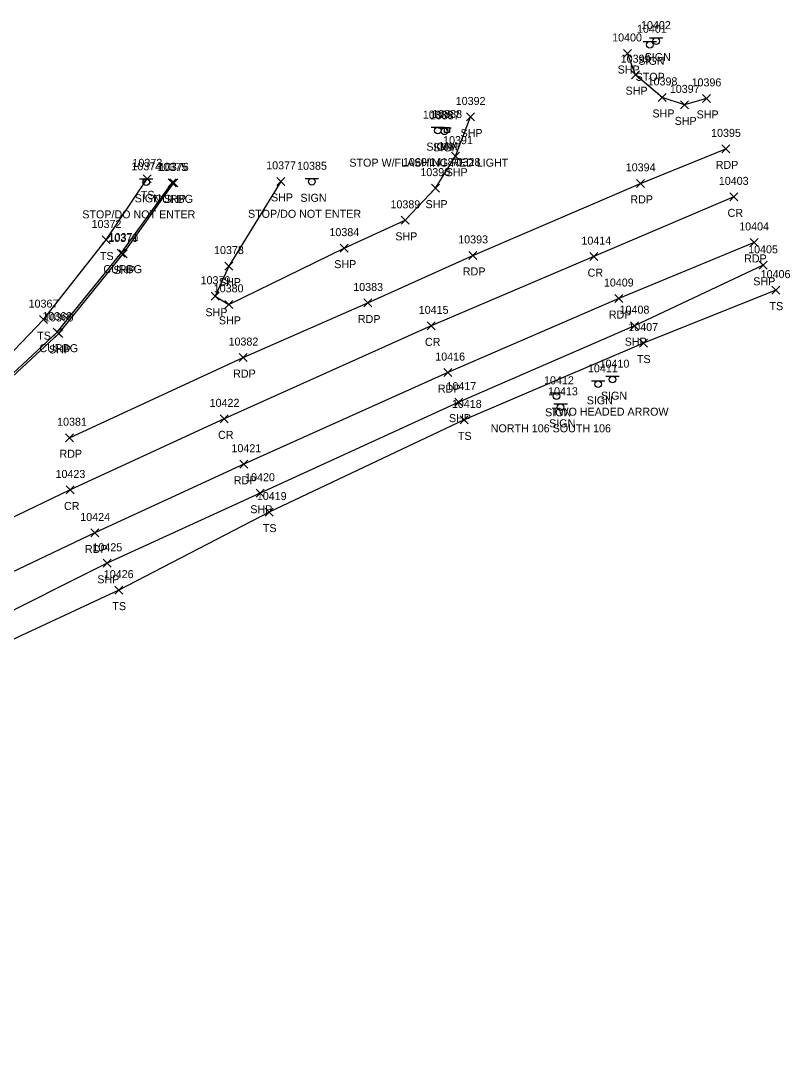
# Model space of a CAD drawing. Extents: x 1611797 to 1633212, y 298978 to 305475.
# Drawn here: x 1631993.3 to 1632185.4, y 304978.8 to 305241.1 of the extents above; entities that cross this region are included whole.
import ezdxf

# ---------------------------------------------------------------- set-up
doc = ezdxf.new("R2010")
doc.units = 0
for name, color, linetype in [('L_A', 7, 'Continuous'), ('L_I', 7, 'Continuous'), ('L_TIC', 7, 'Continuous'), ('LELB', 7, 'Continuous'), ('P_A', 7, 'Continuous'), ('P_I', 7, 'Continuous'), ('P_TIC', 7, 'Continuous'), ('PET', 7, 'Continuous'), ('PRC', 7, 'Continuous'), ('PSP', 7, 'Continuous'), ('R_A', 7, 'Continuous'), ('R_I', 7, 'Continuous'), ('R_TIC', 7, 'Continuous'), ('RC', 7, 'Continuous'), ('S_A', 7, 'Continuous'), ('S_C', 7, 'Continuous'), ('S_I', 7, 'Continuous'), ('SRM', 7, 'Continuous'), ('SSGN', 7, 'Continuous')]:
    doc.layers.add(name, color=color, linetype=linetype)

msp = doc.modelspace()

# ---------------------------------------------------------------- linework, layer by layer
at = {"layer": 'L_TIC'}
for points in [[(1632023.85, 305200.67), (1632025.85, 305202.67)], [(1632025.85, 305200.67), (1632023.85, 305202.67)], [(1632013.65, 305185.4), (1632015.65, 305187.4)], [(1632015.65, 305185.4), (1632013.65, 305187.4)], [(1632180.85, 305172.87), (1632182.85, 305174.87)], [(1632182.85, 305172.87), (1632180.85, 305174.87)], [(1631997.97, 305165.5), (1631999.97, 305167.5)], [(1631999.97, 305165.5), (1631997.97, 305167.5)], [(1632147.75, 305159.64), (1632149.75, 305161.64)], [(1632149.75, 305159.64), (1632147.75, 305161.64)], [(1632103.04, 305140.45), (1632105.04, 305142.45)], [(1632105.04, 305140.45), (1632103.04, 305142.45)], [(1632054.34, 305117.42), (1632056.34, 305119.42)], [(1632056.34, 305117.42), (1632054.34, 305119.42)], [(1632016.75, 305097.92), (1632018.75, 305099.92)], [(1632018.75, 305097.92), (1632016.75, 305099.92)]]:
    msp.add_lwpolyline(points, dxfattribs=at)
at = {"layer": 'LELB'}
for points in [[(1631923.48, 305124.33), (1631920.15, 305121.04), (1631921.56, 305117.4), (1631926.93, 305117.57), (1631958.9, 305133.17), (1631982.29, 305149.18), (1631998.97, 305166.5), (1632014.65, 305186.4), (1632024.85, 305201.67)], [(1632181.85, 305173.87), (1632148.75, 305160.64), (1632104.04, 305141.45), (1632055.34, 305118.42), (1632017.75, 305098.92), (1631987.35, 305084.79)]]:
    msp.add_lwpolyline(points, dxfattribs=at)
at = {"layer": 'P_TIC'}
for points in [[(1632143.8, 305231.99), (1632145.8, 305233.99)], [(1632145.8, 305231.99), (1632143.8, 305233.99)], [(1632145.77, 305226.69), (1632147.77, 305228.69)], [(1632147.77, 305226.69), (1632145.77, 305228.69)], [(1632152.49, 305221.01), (1632154.49, 305223.01)], [(1632154.49, 305221.01), (1632152.49, 305223.01)], [(1632163.51, 305220.77), (1632165.51, 305222.77)], [(1632165.51, 305220.77), (1632163.51, 305222.77)], [(1632158.03, 305219.15), (1632160.03, 305221.15)], [(1632160.03, 305219.15), (1632158.03, 305221.15)], [(1632104.57, 305216.13), (1632106.57, 305218.13)], [(1632106.57, 305216.13), (1632104.57, 305218.13)], [(1632168.33, 305208.16), (1632170.33, 305210.16)], [(1632170.33, 305208.16), (1632168.33, 305210.16)], [(1632100.85, 305206.34), (1632102.85, 305208.34)], [(1632102.85, 305206.34), (1632100.85, 305208.34)], [(1632030.51, 305199.67), (1632032.51, 305201.67)], [(1632032.51, 305199.67), (1632030.51, 305201.67)], [(1632057.24, 305200.04), (1632059.24, 305202.04)], [(1632059.24, 305200.04), (1632057.24, 305202.04)], [(1632147.03, 305199.55), (1632149.03, 305201.55)], [(1632149.03, 305199.55), (1632147.03, 305201.55)], [(1632095.82, 305198.35), (1632097.82, 305200.35)], [(1632097.82, 305198.35), (1632095.82, 305200.35)], [(1632170.34, 305196.17), (1632172.34, 305198.17)], [(1632172.34, 305196.17), (1632170.34, 305198.17)], [(1632088.28, 305190.31), (1632090.28, 305192.31)], [(1632090.28, 305190.31), (1632088.28, 305192.31)], [(1632073.03, 305183.36), (1632075.03, 305185.36)], [(1632075.03, 305183.36), (1632073.03, 305185.36)], [(1632175.43, 305184.79), (1632177.43, 305186.79)], [(1632177.43, 305184.79), (1632175.43, 305186.79)], [(1632017.89, 305181.91), (1632019.89, 305183.91)], [(1632019.89, 305181.91), (1632017.89, 305183.91)], [(1632105.2, 305181.54), (1632107.2, 305183.54)], [(1632107.2, 305181.54), (1632105.2, 305183.54)], [(1632135.39, 305181.24), (1632137.39, 305183.24)], [(1632137.39, 305181.24), (1632135.39, 305183.24)], [(1632044.22, 305178.88), (1632046.22, 305180.88)], [(1632046.22, 305178.88), (1632044.22, 305180.88)], [(1632177.67, 305179.07), (1632179.67, 305181.07)], [(1632179.67, 305179.07), (1632177.67, 305181.07)], [(1632040.86, 305171.35), (1632042.86, 305173.35)], [(1632042.86, 305171.35), (1632040.86, 305173.35)], [(1632141.65, 305170.77), (1632143.65, 305172.77)], [(1632143.65, 305170.77), (1632141.65, 305172.77)], [(1632044.22, 305169.32), (1632046.22, 305171.32)], [(1632046.22, 305169.32), (1632044.22, 305171.32)], [(1632078.98, 305169.66), (1632080.98, 305171.66)], [(1632080.98, 305169.66), (1632078.98, 305171.66)], [(1632001.78, 305162.05), (1632003.78, 305164.05)], [(1632003.78, 305162.05), (1632001.78, 305164.05)], [(1632094.78, 305163.94), (1632096.78, 305165.94)], [(1632096.78, 305163.94), (1632094.78, 305165.94)], [(1632145.56, 305163.99), (1632147.56, 305165.99)], [(1632147.56, 305163.99), (1632145.56, 305165.99)], [(1632047.84, 305156.02), (1632049.84, 305158.02)], [(1632049.84, 305156.02), (1632047.84, 305158.02)], [(1632098.95, 305152.27), (1632100.95, 305154.27)], [(1632100.95, 305152.27), (1632098.95, 305154.27)], [(1632101.68, 305144.89), (1632103.68, 305146.89)], [(1632103.68, 305144.89), (1632101.68, 305146.89)], [(1632043.11, 305140.71), (1632045.11, 305142.71)], [(1632045.11, 305140.71), (1632043.11, 305142.71)], [(1632004.46, 305135.99), (1632006.46, 305137.99)], [(1632006.46, 305135.99), (1632004.46, 305137.99)], [(1632048, 305129.37), (1632050, 305131.37)], [(1632050, 305129.37), (1632048, 305131.37)], [(1632004.64, 305122.94), (1632006.64, 305124.94)], [(1632006.64, 305122.94), (1632004.64, 305124.94)], [(1632052.06, 305122.13), (1632054.06, 305124.13)], [(1632054.06, 305122.13), (1632052.06, 305124.13)], [(1632010.82, 305112.2), (1632012.82, 305114.2)], [(1632012.82, 305112.2), (1632010.82, 305114.2)], [(1632013.86, 305104.63), (1632015.86, 305106.63)], [(1632015.86, 305104.63), (1632013.86, 305106.63)]]:
    msp.add_lwpolyline(points, dxfattribs=at)
at = {"layer": 'PET'}
for points in [[(1632005.46, 305136.99), (1632048.84, 305157.02), (1632079.98, 305170.66), (1632106.2, 305182.54), (1632148.03, 305200.55), (1632169.33, 305209.16)], [(1632176.43, 305185.79), (1632142.65, 305171.77), (1632099.95, 305153.27), (1632049, 305130.37), (1632011.82, 305113.2), (1631980.41, 305098.3)]]:
    msp.add_lwpolyline(points, dxfattribs=at)
at = {"layer": 'PRC'}
msp.add_lwpolyline([(1632171.34, 305197.17), (1632136.39, 305182.24), (1632095.78, 305164.94), (1632044.11, 305141.71), (1632005.64, 305123.94), (1631974.43, 305108.96)], dxfattribs=at)
at = {"layer": 'PSP'}
for points in [[(1632164.51, 305221.77), (1632159.03, 305220.15), (1632153.49, 305222.01), (1632146.77, 305227.69), (1632144.8, 305232.99)], [(1632058.24, 305201.04), (1632045.22, 305179.88), (1632041.86, 305172.35), (1632045.22, 305170.32), (1632074.03, 305184.36), (1632089.28, 305191.31), (1632096.82, 305199.35), (1632101.85, 305207.34), (1632105.57, 305217.13)], [(1631660.64, 304978.78), (1631708.39, 305003.93), (1631739.89, 305019.51), (1631781.67, 305041.18), (1631786.68, 305044.23), (1631823.24, 305062.63), (1631864.22, 305082.53), (1631901.7, 305101.51), (1631922.62, 305110.54), (1631929.19, 305113.61), (1631937.65, 305118.42), (1631959.84, 305130.52), (1631984.19, 305145.84), (1632002.78, 305163.05), (1632018.89, 305182.91), (1632031.51, 305200.67)], [(1632178.67, 305180.07), (1632146.56, 305164.99), (1632102.68, 305145.89), (1632053.06, 305123.13), (1632014.86, 305105.63), (1631984.07, 305090.24)]]:
    msp.add_lwpolyline(points, dxfattribs=at)
at = {"layer": 'R_TIC'}
for points in [[(1632030.07, 305199.66), (1632032.07, 305201.66)], [(1632032.07, 305199.66), (1632030.07, 305201.66)], [(1632017.33, 305182.11), (1632019.33, 305184.11)], [(1632019.33, 305182.11), (1632017.33, 305184.11)], [(1632001.36, 305162.37), (1632003.36, 305164.37)], [(1632003.36, 305162.37), (1632001.36, 305164.37)]]:
    msp.add_lwpolyline(points, dxfattribs=at)
at = {"layer": 'RC'}
msp.add_lwpolyline([(1631937.43, 305118.71), (1631959.87, 305130.97), (1631983.88, 305146.2), (1632002.36, 305163.37), (1632018.33, 305183.11), (1632031.07, 305200.66)], dxfattribs=at)
at = {"layer": 'SRM'}
msp.add_lwpolyline([(1632099.08, 305214.51), (1632100.33, 305214.51), (1632100.33, 305213.26), (1632099.08, 305213.26)], close=True, dxfattribs=at)
msp.add_circle((1632099.71, 305213.88), 0.0833, dxfattribs=at)
at = {"layer": 'SSGN'}
for p, q in [((1632148.72, 305236.01), (1632152.05, 305236.01)), ((1632150.29, 305236.93), (1632153.63, 305236.93)), ((1632150.36, 305235.18), (1632150.36, 305235.18)), ((1632151.94, 305236.1), (1632151.94, 305236.1)), ((1632095.78, 305214.58), (1632099.12, 305214.58)), ((1632097.43, 305213.74), (1632097.43, 305213.74)), ((1632097.47, 305214.39), (1632100.8, 305214.39)), ((1632099.12, 305213.56), (1632099.12, 305213.56)), ((1632022.95, 305201.65), (1632026.28, 305201.65)), ((1632024.6, 305200.82), (1632024.6, 305200.82)), ((1632064.33, 305201.79), (1632067.66, 305201.79)), ((1632065.98, 305200.96), (1632065.98, 305200.96)), ((1632135.83, 305151.2), (1632139.16, 305151.2)), ((1632139.38, 305152.35), (1632142.71, 305152.35)), ((1632141.03, 305151.52), (1632141.03, 305151.52)), ((1632125.43, 305148.21), (1632128.76, 305148.21)), ((1632137.47, 305150.36), (1632137.47, 305150.36)), ((1632127.08, 305147.37), (1632127.08, 305147.37)), ((1632126.43, 305145.45), (1632129.77, 305145.45)), ((1632128.08, 305144.62), (1632128.08, 305144.62))]:
    msp.add_line(p, q, dxfattribs=at)
for centre in [(1632150.36, 305235.18), (1632151.94, 305236.1), (1632097.43, 305213.74), (1632099.12, 305213.56), (1632024.6, 305200.82), (1632065.98, 305200.96), (1632137.47, 305150.36), (1632141.03, 305151.52), (1632127.08, 305147.37), (1632128.08, 305144.62)]:
    msp.add_circle(centre, 0.833, dxfattribs=at)

# ---------------------------------------------------------------- texts
at = {"layer": 'L_A'}
for p in [(1632023.26, 305196.67), (1632013.06, 305181.4), (1632180.26, 305168.87), (1631997.38, 305161.5), (1632147.16, 305155.64), (1632102.45, 305136.45), (1632053.75, 305113.42), (1632016.16, 305093.92)]:
    msp.add_text('TS', height=2, dxfattribs=at).set_placement(p)
at = {"layer": 'L_I'}
for s, p in [('10373', (1632021.18, 305204.67)), ('10372', (1632010.98, 305189.4)), ('10406', (1632178.05, 305176.87)), ('10367', (1631995.25, 305169.5)), ('10407', (1632145, 305163.64)), ('10418', (1632100.94, 305144.45)), ('10419', (1632052.23, 305121.42)), ('10426', (1632014.02, 305101.92))]:
    msp.add_text(s, height=2, dxfattribs=at).set_placement(p)
at = {"layer": 'P_A'}
for s, p in [('SHP', (1632142.33, 305227.99)), ('SHP', (1632144.31, 305222.69)), ('SHP', (1632151.03, 305217.01)), ('SHP', (1632156.57, 305215.15)), ('SHP', (1632162.05, 305216.77)), ('SHP', (1632103.11, 305212.13)), ('RDP', (1632166.82, 305204.16)), ('SHP', (1632099.39, 305202.34)), ('SHP', (1632055.77, 305196.04)), ('SHP', (1632029.05, 305195.67)), ('SHP', (1632094.36, 305194.35)), ('RDP', (1632145.52, 305195.55)), ('CR', (1632169.78, 305192.17)), ('SHP', (1632086.82, 305186.31)), ('RDP', (1632173.92, 305180.79)), ('SHP', (1632016.42, 305177.91)), ('SHP', (1632071.56, 305179.36)), ('RDP', (1632103.68, 305177.54)), ('CR', (1632134.83, 305177.24)), ('SHP', (1632176.2, 305175.07)), ('SHP', (1632042.75, 305174.88)), ('SHP', (1632039.4, 305167.35)), ('SHP', (1632042.76, 305165.32)), ('RDP', (1632077.46, 305165.66)), ('RDP', (1632140.14, 305166.77)), ('CR', (1632094.21, 305159.94)), ('SHP', (1632144.1, 305159.99)), ('SHP', (1632000.32, 305158.05)), ('RDP', (1632046.32, 305152.02)), ('RDP', (1632097.44, 305148.27)), ('SHP', (1632100.21, 305140.89)), ('CR', (1632042.55, 305136.71)), ('RDP', (1632002.95, 305131.99)), ('RDP', (1632046.49, 305125.37)), ('CR', (1632004.08, 305118.94)), ('SHP', (1632050.6, 305118.13)), ('RDP', (1632009.31, 305108.2)), ('SHP', (1632012.4, 305100.63))]:
    msp.add_text(s, height=2, dxfattribs=at).set_placement(p)
at = {"layer": 'P_I'}
for s, p in [('10400', (1632140.96, 305235.99)), ('10399', (1632143.1, 305230.69)), ('10398', (1632149.82, 305225.01)), ('10396', (1632160.79, 305224.77)), ('10397', (1632155.36, 305223.15)), ('10392', (1632101.9, 305220.13)), ('10395', (1632165.67, 305212.16)), ('10391', (1632098.75, 305210.34)), ('10377', (1632054.57, 305204.04)), ('10376', (1632027.79, 305203.67)), ('10390', (1632093.07, 305202.35)), ('10394', (1632144.36, 305203.55)), ('10403', (1632167.6, 305200.17)), ('10389', (1632085.61, 305194.31)), ('10404', (1632172.69, 305188.79)), ('10370', (1632015.13, 305185.91)), ('10384', (1632070.36, 305187.36)), ('10393', (1632102.53, 305185.54)), ('10378', (1632041.55, 305182.88)), ('10414', (1632133.29, 305185.24)), ('10405', (1632174.92, 305183.07)), ('10379', (1632038.19, 305175.35)), ('10380', (1632041.47, 305173.32)), ('10383', (1632076.31, 305173.66)), ('10409', (1632138.9, 305174.77)), ('10415', (1632092.67, 305167.94)), ('10408', (1632142.82, 305167.99)), ('10369', (1631999.06, 305166.05)), ('10382', (1632045.17, 305160.02)), ('10416', (1632096.79, 305156.27)), ('10417', (1632099.58, 305148.89)), ('10422', (1632040.45, 305144.71)), ('10381', (1632002.36, 305139.99)), ('10421', (1632045.9, 305133.37)), ('10423', (1632001.97, 305126.94)), ('10420', (1632049.31, 305126.13)), ('10424', (1632008.15, 305116.2)), ('10425', (1632011.19, 305108.63))]:
    msp.add_text(s, height=2, dxfattribs=at).set_placement(p)
at = {"layer": 'R_A'}
for p in [(1632026.65, 305195.66), (1632013.91, 305178.11), (1631997.95, 305158.37)]:
    msp.add_text('CURBG', height=2, dxfattribs=at).set_placement(p)
at = {"layer": 'R_I'}
for s, p in [('10375', (1632027.4, 305203.66)), ('10371', (1632015.23, 305186.11)), ('10368', (1631998.65, 305166.37))]:
    msp.add_text(s, height=2, dxfattribs=at).set_placement(p)
at = {"layer": 'S_A'}
for s, p in [('SIGN', (1632147.5, 305230.16)), ('SIGN', (1632149.08, 305231.08)), ('SIGN', (1632094.57, 305208.72)), ('SIGN', (1632096.25, 305208.53)), ('MM', (1632097.9, 305208.88)), ('SIGN', (1632063.12, 305195.94)), ('SIGN', (1632021.74, 305195.8)), ('SIGN', (1632138.16, 305146.5)), ('SIGN', (1632134.61, 305145.34)), ('SIGN', (1632124.22, 305142.35)), ('SIGN', (1632125.22, 305139.6))]:
    msp.add_text(s, height=2, dxfattribs=at).set_placement(p)
at = {"layer": 'S_C'}
for s, p in [('STOP', (1632146.82, 305226.16)), ('STOP W/FLASHING RED LIGHT', (1632075.34, 305204.72)), ('1060/1418/0328', (1632088.73, 305204.88)), ('STOP/DO NOT ENTER', (1632008.65, 305191.8)), ('STOP/DO NOT ENTER', (1632050.03, 305191.94)), ('TWO HEADED ARROW', (1632125.92, 305142.5)), ('NORTH 106 SOUTH 106', (1632110.64, 305138.35))]:
    msp.add_text(s, height=2, dxfattribs=at).set_placement(p)
at = {"layer": 'S_I'}
for s, p in [('10401', (1632147.16, 305238.16)), ('10402', (1632148.17, 305239.08)), ('10386', (1632093.69, 305216.72)), ('10387', (1632095.43, 305216.53)), ('10388', (1632096.04, 305216.88)), ('10374', (1632020.91, 305203.8)), ('10385', (1632062.29, 305203.94)), ('10410', (1632137.82, 305154.5)), ('10411', (1632134.92, 305153.34)), ('10412', (1632123.96, 305150.35)), ('10413', (1632124.96, 305147.6))]:
    msp.add_text(s, height=2, dxfattribs=at).set_placement(p)

doc.saveas('drawing.dxf')
